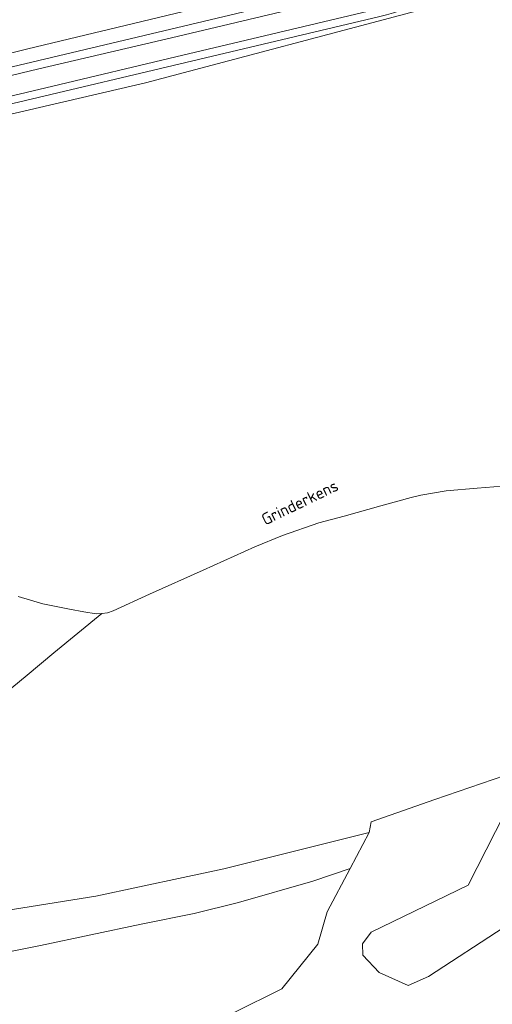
# Model space of a CAD drawing. Extents: x 184422 to 188298, y 343471 to 350189.
# Tile 324 of 513: x 187259 to 187331, y 348380 to 348531. Entities that reach past the tile are written whole.
import ezdxf
from ezdxf.enums import TextEntityAlignment as Align

# ---------------------------------------------------------------- set-up
doc = ezdxf.new("R2010")
doc.units = 0
for name, color, linetype, lineweight in [('B-WA-GR-BOS_LOOF-GV', 252, 'Continuous', 13), ('B-WA-GR-BOUWLAND-GV', 252, 'Continuous', 13), ('B-WA-GR-FRUITTEELT-GV', 252, 'Continuous', 13), ('B-WA-GR-GRAS-GV', 252, 'Continuous', 13), ('B-WA-GW-TALUD_KRUIN-G', 252, 'Continuous', 18), ('B-WA-OG-TOPOGRAFIE-T18', 252, 'Continuous', 18), ('B-WA-OG-WEG-GV', 252, 'Continuous', 18), ('B-WA-VH-VERHARDING_ASFALT-GV', 252, 'Continuous', 18)]:
    doc.layers.add(name, color=color, linetype=linetype, lineweight=lineweight)
doc.styles.add('NLCS-ISO-M1000-T18', font='NLCS-ISO.ttf', dxfattribs={"height": 1.8})

msp = doc.modelspace()

# ---------------------------------------------------------------- linework, layer by layer
at = {"layer": 'B-WA-GR-BOS_LOOF-GV', "flags": 128}
msp.add_lwpolyline([(187347.316, 348415.258), (187334.555, 348412.058), (187327.565, 348398.35), (187312.624, 348391.151), (187311.327, 348389.375), (187311.332, 348387.599), (187313.862, 348384.93), (187318.308, 348382.946), (187321.454, 348384.315), (187333.117, 348391.919), (187339.829, 348398.928), (187341.86, 348401.049), (187345.923, 348407.327), (187347.52, 348409.758), (187347.972, 348412.126), (187347.972, 348413.525)], close=True, dxfattribs=at)
msp.add_lwpolyline([(187347.316, 348415.258), (187334.555, 348412.058), (187327.565, 348398.35), (187312.624, 348391.151), (187311.327, 348389.375), (187311.332, 348387.599), (187313.862, 348384.93), (187318.308, 348382.946), (187321.454, 348384.315), (187333.117, 348391.919), (187339.829, 348398.928), (187341.86, 348401.049), (187345.923, 348407.327), (187347.52, 348409.758), (187347.972, 348412.126), (187347.972, 348413.525)], close=True, dxfattribs=at)
msp.add_lwpolyline([(187347.316, 348415.258), (187334.555, 348412.058), (187327.565, 348398.35), (187312.624, 348391.151), (187311.327, 348389.375), (187311.332, 348387.599), (187313.862, 348384.93), (187318.308, 348382.946), (187321.454, 348384.315), (187333.117, 348391.919), (187339.829, 348398.928), (187341.86, 348401.049), (187345.923, 348407.327), (187347.52, 348409.758), (187347.972, 348412.126), (187347.972, 348413.525)], close=True, dxfattribs=at)
msp.add_lwpolyline([(187291.458, 348378.716), (187298.866, 348382.42), (187304.422, 348389.299), (187305.869, 348394.248), (187309.39, 348400.94), (187303.669, 348399.006), (187292.232, 348395.694), (187285.379, 348394.021), (187277.247, 348392.351), (187261.726, 348389.091), (187245.834, 348385.914)], dxfattribs=at)
msp.add_lwpolyline([(187291.458, 348378.716), (187298.866, 348382.42), (187304.422, 348389.299), (187305.869, 348394.248), (187309.39, 348400.94), (187303.669, 348399.006), (187292.232, 348395.694), (187285.379, 348394.021), (187277.247, 348392.351), (187261.726, 348389.091), (187245.834, 348385.914)], dxfattribs=at)
msp.add_lwpolyline([(187291.458, 348378.716), (187298.866, 348382.42), (187304.422, 348389.299), (187305.869, 348394.248), (187309.39, 348400.94), (187303.669, 348399.006), (187292.232, 348395.694), (187285.379, 348394.021), (187277.247, 348392.351), (187261.726, 348389.091), (187245.834, 348385.914)], dxfattribs=at)
at = {"layer": 'B-WA-GR-BOUWLAND-GV', "flags": 128}
msp.add_lwpolyline([(187113.226, 348524.99), (187135.419, 348519.021), (187156.514, 348513.517), (187175.441, 348509.024), (187178.134, 348508.553), (187185.35, 348507.675), (187192.229, 348508.072), (187198.315, 348510.056), (187217.63, 348517.861), (187225.567, 348519.714), (187234.049, 348521.07), (187239.22, 348521.896), (187259.811, 348526.97), (187293.83, 348535.152)], dxfattribs=at)
msp.add_lwpolyline([(187113.226, 348524.99), (187135.419, 348519.021), (187156.514, 348513.517), (187175.441, 348509.024), (187178.134, 348508.553), (187185.35, 348507.675), (187192.229, 348508.072), (187198.315, 348510.056), (187217.63, 348517.861), (187225.567, 348519.714), (187234.049, 348521.07), (187239.22, 348521.896), (187259.811, 348526.97), (187293.83, 348535.152)], dxfattribs=at)
msp.add_lwpolyline([(187113.226, 348524.99), (187135.419, 348519.021), (187156.514, 348513.517), (187175.441, 348509.024), (187178.134, 348508.553), (187185.35, 348507.675), (187192.229, 348508.072), (187198.315, 348510.056), (187217.63, 348517.861), (187225.567, 348519.714), (187234.049, 348521.07), (187239.22, 348521.896), (187259.811, 348526.97), (187293.83, 348535.152)], dxfattribs=at)
at = {"layer": 'B-WA-GR-FRUITTEELT-GV', "flags": 128}
for points in [[(187321.27, 348533.192), (187277.895, 348521.735), (187237.091, 348512.264)], [(187321.27, 348533.192), (187277.895, 348521.735), (187237.091, 348512.264)], [(187321.27, 348533.192), (187277.895, 348521.735), (187237.091, 348512.264)], [(187258.29, 348442.74), (187262.093, 348441.624), (187266.221, 348440.784), (187268.438, 348440.372), (187270.317, 348440.089), (187271.207, 348440.13), (187272.073, 348440.25), (187272.922, 348440.544), (187278.503, 348443.116), (187286.782, 348446.806), (187294.742, 348450.364), (187299.001, 348452.111), (187304.607, 348454.089), (187308.49, 348455.122), (187314.117, 348456.683), (187318.795, 348457.989), (187320.294, 348458.347), (187324.167, 348458.974), (187328.945, 348459.403), (187332.779, 348459.692)], [(187258.29, 348442.74), (187262.093, 348441.624), (187266.221, 348440.784), (187268.438, 348440.372), (187270.317, 348440.089), (187271.207, 348440.13), (187272.073, 348440.25), (187272.922, 348440.544), (187278.503, 348443.116), (187286.782, 348446.806), (187294.742, 348450.364), (187299.001, 348452.111), (187304.607, 348454.089), (187308.49, 348455.122), (187314.117, 348456.683), (187318.795, 348457.989), (187320.294, 348458.347), (187324.167, 348458.974), (187328.945, 348459.403), (187332.779, 348459.692)], [(187258.29, 348442.74), (187262.093, 348441.624), (187266.221, 348440.784), (187268.438, 348440.372), (187270.317, 348440.089), (187271.207, 348440.13), (187272.073, 348440.25), (187272.922, 348440.544), (187278.503, 348443.116), (187286.782, 348446.806), (187294.742, 348450.364), (187299.001, 348452.111), (187304.607, 348454.089), (187308.49, 348455.122), (187314.117, 348456.683), (187318.795, 348457.989), (187320.294, 348458.347), (187324.167, 348458.974), (187328.945, 348459.403), (187332.779, 348459.692)]]:
    msp.add_lwpolyline(points, dxfattribs=at)
at = {"layer": 'B-WA-GR-GRAS-GV', "flags": 128}
for points in [[(187332.779, 348459.692), (187328.945, 348459.403), (187324.167, 348458.974), (187320.294, 348458.347), (187318.795, 348457.989), (187314.117, 348456.683), (187308.49, 348455.122), (187304.607, 348454.089), (187299.001, 348452.111), (187294.742, 348450.364), (187286.782, 348446.806), (187278.503, 348443.116), (187272.922, 348440.544), (187272.073, 348440.25), (187271.207, 348440.13), (187263.824, 348434.073), (187259.681, 348430.674), (187254.921, 348426.769)], [(187332.779, 348459.692), (187328.945, 348459.403), (187324.167, 348458.974), (187320.294, 348458.347), (187318.795, 348457.989), (187314.117, 348456.683), (187308.49, 348455.122), (187304.607, 348454.089), (187299.001, 348452.111), (187294.742, 348450.364), (187286.782, 348446.806), (187278.503, 348443.116), (187272.922, 348440.544), (187272.073, 348440.25), (187271.207, 348440.13), (187263.824, 348434.073), (187259.681, 348430.674), (187254.921, 348426.769)], [(187332.779, 348459.692), (187328.945, 348459.403), (187324.167, 348458.974), (187320.294, 348458.347), (187318.795, 348457.989), (187314.117, 348456.683), (187308.49, 348455.122), (187304.607, 348454.089), (187299.001, 348452.111), (187294.742, 348450.364), (187286.782, 348446.806), (187278.503, 348443.116), (187272.922, 348440.544), (187272.073, 348440.25), (187271.207, 348440.13), (187263.824, 348434.073), (187259.681, 348430.674), (187254.921, 348426.769)], [(187254.921, 348426.769), (187259.681, 348430.674), (187263.824, 348434.073), (187271.207, 348440.13), (187270.317, 348440.089), (187268.438, 348440.372), (187266.221, 348440.784), (187262.093, 348441.624), (187258.29, 348442.74)], [(187254.921, 348426.769), (187259.681, 348430.674), (187263.824, 348434.073), (187271.207, 348440.13), (187270.317, 348440.089), (187268.438, 348440.372), (187266.221, 348440.784), (187262.093, 348441.624), (187258.29, 348442.74)], [(187254.921, 348426.769), (187259.681, 348430.674), (187263.824, 348434.073), (187271.207, 348440.13), (187270.317, 348440.089), (187268.438, 348440.372), (187266.221, 348440.784), (187262.093, 348441.624), (187258.29, 348442.74)], [(187153.663, 348394.696), (187167.108, 348389.383), (187172.389, 348388.589), (187179.825, 348387.643), (187185.298, 348386.946), (187195.982, 348386.134), (187202.252, 348386.036), (187205.305, 348386.069), (187212.857, 348386.503), (187220.036, 348386.897), (187222.718, 348386.972), (187225.566, 348387.377), (187230.478, 348388.479), (187240.303, 348390.64), (187256.486, 348394.49), (187270.271, 348396.682), (187283.687, 348399.535), (187289.962, 348400.88), (187312.304, 348406.478), (187312.624, 348408.13), (187322.418, 348411.563), (187335.012, 348415.862)], [(187153.663, 348394.696), (187167.108, 348389.383), (187172.389, 348388.589), (187179.825, 348387.643), (187185.298, 348386.946), (187195.982, 348386.134), (187202.252, 348386.036), (187205.305, 348386.069), (187212.857, 348386.503), (187220.036, 348386.897), (187222.718, 348386.972), (187225.566, 348387.377), (187230.478, 348388.479), (187240.303, 348390.64), (187256.486, 348394.49), (187270.271, 348396.682), (187283.687, 348399.535), (187289.962, 348400.88), (187312.304, 348406.478), (187312.624, 348408.13), (187322.418, 348411.563), (187335.012, 348415.862)], [(187153.663, 348394.696), (187167.108, 348389.383), (187172.389, 348388.589), (187179.825, 348387.643), (187185.298, 348386.946), (187195.982, 348386.134), (187202.252, 348386.036), (187205.305, 348386.069), (187212.857, 348386.503), (187220.036, 348386.897), (187222.718, 348386.972), (187225.566, 348387.377), (187230.478, 348388.479), (187240.303, 348390.64), (187256.486, 348394.49), (187270.271, 348396.682), (187283.687, 348399.535), (187289.962, 348400.88), (187312.304, 348406.478), (187312.624, 348408.13), (187322.418, 348411.563), (187335.012, 348415.862)], [(187335.012, 348415.862), (187322.418, 348411.563), (187312.624, 348408.13), (187312.304, 348406.478), (187309.39, 348400.94), (187305.869, 348394.248), (187304.422, 348389.299), (187298.866, 348382.42), (187291.458, 348378.716)], [(187335.012, 348415.862), (187322.418, 348411.563), (187312.624, 348408.13), (187312.304, 348406.478), (187309.39, 348400.94), (187305.869, 348394.248), (187304.422, 348389.299), (187298.866, 348382.42), (187291.458, 348378.716)], [(187335.012, 348415.862), (187322.418, 348411.563), (187312.624, 348408.13), (187312.304, 348406.478), (187309.39, 348400.94), (187305.869, 348394.248), (187304.422, 348389.299), (187298.866, 348382.42), (187291.458, 348378.716)], [(187245.834, 348385.914), (187261.726, 348389.091), (187277.247, 348392.351), (187285.379, 348394.021), (187292.232, 348395.694), (187303.669, 348399.006), (187309.39, 348400.94), (187312.304, 348406.478), (187289.962, 348400.88), (187283.687, 348399.535), (187270.271, 348396.682), (187256.486, 348394.49)], [(187245.834, 348385.914), (187261.726, 348389.091), (187277.247, 348392.351), (187285.379, 348394.021), (187292.232, 348395.694), (187303.669, 348399.006), (187309.39, 348400.94), (187312.304, 348406.478), (187289.962, 348400.88), (187283.687, 348399.535), (187270.271, 348396.682), (187256.486, 348394.49)], [(187245.834, 348385.914), (187261.726, 348389.091), (187277.247, 348392.351), (187285.379, 348394.021), (187292.232, 348395.694), (187303.669, 348399.006), (187309.39, 348400.94), (187312.304, 348406.478), (187289.962, 348400.88), (187283.687, 348399.535), (187270.271, 348396.682), (187256.486, 348394.49)]]:
    msp.add_lwpolyline(points, dxfattribs=at)
msp.add_lwpolyline([(187347.316, 348415.258), (187347.972, 348413.525), (187347.972, 348412.126), (187347.52, 348409.758), (187345.923, 348407.327), (187341.86, 348401.049), (187339.829, 348398.928), (187333.117, 348391.919), (187321.454, 348384.315), (187318.308, 348382.946), (187313.862, 348384.93), (187311.332, 348387.599), (187311.327, 348389.375), (187312.624, 348391.151), (187327.565, 348398.35), (187334.555, 348412.058)], close=True, dxfattribs=at)
msp.add_lwpolyline([(187347.316, 348415.258), (187347.972, 348413.525), (187347.972, 348412.126), (187347.52, 348409.758), (187345.923, 348407.327), (187341.86, 348401.049), (187339.829, 348398.928), (187333.117, 348391.919), (187321.454, 348384.315), (187318.308, 348382.946), (187313.862, 348384.93), (187311.332, 348387.599), (187311.327, 348389.375), (187312.624, 348391.151), (187327.565, 348398.35), (187334.555, 348412.058)], close=True, dxfattribs=at)
msp.add_lwpolyline([(187347.316, 348415.258), (187347.972, 348413.525), (187347.972, 348412.126), (187347.52, 348409.758), (187345.923, 348407.327), (187341.86, 348401.049), (187339.829, 348398.928), (187333.117, 348391.919), (187321.454, 348384.315), (187318.308, 348382.946), (187313.862, 348384.93), (187311.332, 348387.599), (187311.327, 348389.375), (187312.624, 348391.151), (187327.565, 348398.35), (187334.555, 348412.058)], close=True, dxfattribs=at)
at = {"layer": 'B-WA-GW-TALUD_KRUIN-G', "flags": 128}
msp.add_lwpolyline([(187132.91, 348391.336), (187135.072, 348390.576), (187138.658, 348389.453), (187142.658, 348388.741), (187149.339, 348387.734), (187163.031, 348385.553), (187174.865, 348383.129), (187181.587, 348381.997), (187191.982, 348381.351), (187201.057, 348380.915), (187207.081, 348380.858), (187212.61, 348381.05), (187219.625, 348381.733), (187226.311, 348382.541), (187235.35, 348384.002), (187245.834, 348385.914), (187261.726, 348389.091), (187277.247, 348392.351), (187285.379, 348394.021), (187292.232, 348395.694), (187303.669, 348399.006), (187309.39, 348400.94)], dxfattribs=at)
msp.add_lwpolyline([(187132.91, 348391.336), (187135.072, 348390.576), (187138.658, 348389.453), (187142.658, 348388.741), (187149.339, 348387.734), (187163.031, 348385.553), (187174.865, 348383.129), (187181.587, 348381.997), (187191.982, 348381.351), (187201.057, 348380.915), (187207.081, 348380.858), (187212.61, 348381.05), (187219.625, 348381.733), (187226.311, 348382.541), (187235.35, 348384.002), (187245.834, 348385.914), (187261.726, 348389.091), (187277.247, 348392.351), (187285.379, 348394.021), (187292.232, 348395.694), (187303.669, 348399.006), (187309.39, 348400.94)], dxfattribs=at)
msp.add_lwpolyline([(187132.91, 348391.336), (187135.072, 348390.576), (187138.658, 348389.453), (187142.658, 348388.741), (187149.339, 348387.734), (187163.031, 348385.553), (187174.865, 348383.129), (187181.587, 348381.997), (187191.982, 348381.351), (187201.057, 348380.915), (187207.081, 348380.858), (187212.61, 348381.05), (187219.625, 348381.733), (187226.311, 348382.541), (187235.35, 348384.002), (187245.834, 348385.914), (187261.726, 348389.091), (187277.247, 348392.351), (187285.379, 348394.021), (187292.232, 348395.694), (187303.669, 348399.006), (187309.39, 348400.94)], dxfattribs=at)
at = {"layer": 'B-WA-OG-WEG-GV'}
msp.add_lwpolyline([(187327.613, 348538.507, -0.117267), (187311.825, 348531.435)], format="xyb", dxfattribs=at)
msp.add_lwpolyline([(187327.613, 348538.507, -0.117267), (187311.825, 348531.435)], format="xyb", dxfattribs=at)
msp.add_lwpolyline([(187327.613, 348538.507, -0.117267), (187311.825, 348531.435)], format="xyb", dxfattribs=at)
at = {"layer": 'B-WA-OG-WEG-GV', "flags": 128}
for points in [[(187234.018, 348518.65), (187311.204, 348536.974)], [(187234.018, 348518.65), (187311.204, 348536.974)], [(187234.018, 348518.65), (187311.204, 348536.974)], [(187293.83, 348535.152), (187259.811, 348526.97), (187239.22, 348521.896)], [(187293.83, 348535.152), (187259.811, 348526.97), (187239.22, 348521.896)], [(187293.83, 348535.152), (187259.811, 348526.97), (187239.22, 348521.896)], [(187108.899, 348511.356), (187170.327, 348495.444), (187171.185, 348495.079), (187176.975, 348493.941), (187183.447, 348493.49), (187187.5, 348491.893), (187190.397, 348490.476), (187191.04, 348490.511), (187199.327, 348497.065), (187206.225, 348499.871), (187217.8, 348506.185), (187225.75, 348509.225), (187237.091, 348512.264), (187277.895, 348521.735), (187321.27, 348533.192)], [(187108.899, 348511.356), (187170.327, 348495.444), (187171.185, 348495.079), (187176.975, 348493.941), (187183.447, 348493.49), (187187.5, 348491.893), (187190.397, 348490.476), (187191.04, 348490.511), (187199.327, 348497.065), (187206.225, 348499.871), (187217.8, 348506.185), (187225.75, 348509.225), (187237.091, 348512.264), (187277.895, 348521.735), (187321.27, 348533.192)], [(187108.899, 348511.356), (187170.327, 348495.444), (187171.185, 348495.079), (187176.975, 348493.941), (187183.447, 348493.49), (187187.5, 348491.893), (187190.397, 348490.476), (187191.04, 348490.511), (187199.327, 348497.065), (187206.225, 348499.871), (187217.8, 348506.185), (187225.75, 348509.225), (187237.091, 348512.264), (187277.895, 348521.735), (187321.27, 348533.192)], [(187311.825, 348531.435), (187231.678, 348512.455)], [(187311.825, 348531.435), (187231.678, 348512.455)], [(187311.825, 348531.435), (187231.678, 348512.455)]]:
    msp.add_lwpolyline(points, dxfattribs=at)
at = {"layer": 'B-WA-VH-VERHARDING_ASFALT-GV'}
msp.add_lwpolyline([(187311.825, 348531.435, 0.117267), (187327.613, 348538.507)], format="xyb", dxfattribs=at)
msp.add_lwpolyline([(187311.825, 348531.435, 0.117267), (187327.613, 348538.507)], format="xyb", dxfattribs=at)
msp.add_lwpolyline([(187311.825, 348531.435, 0.117267), (187327.613, 348538.507)], format="xyb", dxfattribs=at)
at = {"layer": 'B-WA-VH-VERHARDING_ASFALT-GV', "flags": 128}
for points in [[(187311.204, 348536.974), (187234.018, 348518.65)], [(187311.204, 348536.974), (187234.018, 348518.65)], [(187311.204, 348536.974), (187234.018, 348518.65)], [(187313.697, 348536.238), (187300.723, 348533.088), (187281.885, 348528.664), (187261.517, 348523.866), (187245.891, 348520.139), (187230.525, 348516.513)], [(187230.525, 348516.513), (187245.891, 348520.139), (187261.517, 348523.866), (187281.885, 348528.664), (187300.723, 348533.088), (187313.697, 348536.238)], [(187313.697, 348536.238), (187300.723, 348533.088), (187281.885, 348528.664), (187261.517, 348523.866), (187245.891, 348520.139), (187230.525, 348516.513)], [(187230.525, 348516.513), (187245.891, 348520.139), (187261.517, 348523.866), (187281.885, 348528.664), (187300.723, 348533.088), (187313.697, 348536.238)], [(187313.697, 348536.238), (187300.723, 348533.088), (187281.885, 348528.664), (187261.517, 348523.866), (187245.891, 348520.139), (187230.525, 348516.513)], [(187230.525, 348516.513), (187245.891, 348520.139), (187261.517, 348523.866), (187281.885, 348528.664), (187300.723, 348533.088), (187313.697, 348536.238)], [(187230.998, 348513.464), (187244.335, 348516.647), (187263.665, 348521.216), (187282.572, 348525.743), (187302.272, 348530.396), (187314.19, 348533.213)], [(187314.19, 348533.213), (187302.272, 348530.396), (187282.572, 348525.743), (187263.665, 348521.216), (187244.335, 348516.647), (187230.998, 348513.464)], [(187230.998, 348513.464), (187244.335, 348516.647), (187263.665, 348521.216), (187282.572, 348525.743), (187302.272, 348530.396), (187314.19, 348533.213)], [(187314.19, 348533.213), (187302.272, 348530.396), (187282.572, 348525.743), (187263.665, 348521.216), (187244.335, 348516.647), (187230.998, 348513.464)], [(187230.998, 348513.464), (187244.335, 348516.647), (187263.665, 348521.216), (187282.572, 348525.743), (187302.272, 348530.396), (187314.19, 348533.213)], [(187314.19, 348533.213), (187302.272, 348530.396), (187282.572, 348525.743), (187263.665, 348521.216), (187244.335, 348516.647), (187230.998, 348513.464)], [(187231.678, 348512.455), (187311.825, 348531.435)], [(187231.678, 348512.455), (187311.825, 348531.435)], [(187231.678, 348512.455), (187311.825, 348531.435)]]:
    msp.add_lwpolyline(points, dxfattribs=at)

# ---------------------------------------------------------------- texts
at = {"layer": 'B-WA-OG-TOPOGRAFIE-T18', "style": 'NLCS-ISO-M1000-T18'}
msp.add_text('Grinderkens', height=1.8, rotation=25.8, dxfattribs=at).set_placement((187301.652, 348457.223), align=Align.MIDDLE)
msp.add_text('Grinderkens', height=1.8, rotation=25.8, dxfattribs=at).set_placement((187301.652, 348457.223), align=Align.MIDDLE)
msp.add_text('Grinderkens', height=1.8, rotation=25.8, dxfattribs=at).set_placement((187301.652, 348457.223), align=Align.MIDDLE)

doc.saveas('drawing.dxf')
